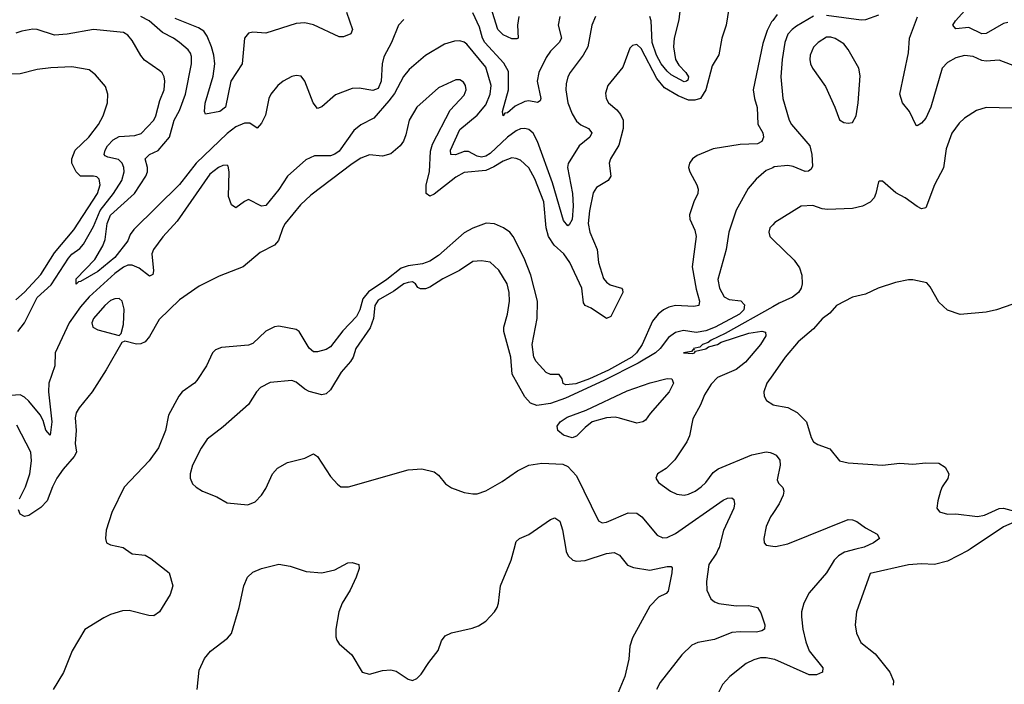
# Model space of a CAD drawing. Header units: inches. Extents: x 1694797 to 1849917, y 907313 to 1017959.
# Tile 401 of 656: x 1736508 to 1741074, y 989374 to 992455. Entities that reach past the tile are written whole.
import ezdxf

# ---------------------------------------------------------------- set-up
doc = ezdxf.new("R2010")
doc.units = ezdxf.units.IN
doc.header["$MEASUREMENT"] = 0
for name, color, linetype in [('B7938', 7, 'Continuous'), ('B7939', 7, 'Continuous'), ('B7948', 7, 'Continuous'), ('B7949', 7, 'Continuous')]:
    doc.layers.add(name, color=color, linetype=linetype)

msp = doc.modelspace()

# ---------------------------------------------------------------- linework, layer by layer
at = {"layer": 'B7938', "color": 5}
for points, elevation in [([(1736999.3, 990000), (1737030, 989978.4), (1737090, 989972.2), (1737116.7, 989956.7), (1737201, 989890), (1737218, 989830), (1737205.3, 989790), (1737157.1, 989710), (1737130, 989691.5), (1737106.7, 989693.3), (1737015.9, 989715.9), (1736985.4, 989714.6), (1736930, 989696.8), (1736898.4, 989681.6), (1736810, 989628.3), (1736751.2, 989528.8), (1736711.2, 989428.8), (1736663.6, 989350)], 820), ([(1737331.3, 989350), (1737341.2, 989438.8), (1737365.9, 989494.1), (1737392.5, 989527.5), (1737472.5, 989587.5), (1737491.1, 989610), (1737525.7, 989730), (1737547, 989830), (1737564.5, 989870), (1737590, 989894.4), (1737629.8, 989910.2), (1737710.3, 989930.3), (1737762, 989922), (1737836.5, 989896.5), (1737910, 989890.2), (1737970, 989903.8), (1738030, 989937.3), (1738050, 989938.9), (1738081, 989930), (1738083.1, 989910), (1738069.3, 989870), (1738040.2, 989810), (1738003, 989750), (1737987.8, 989710), (1737974, 989630), (1737973.9, 989593.9), (1737978.6, 989578.6), (1737990, 989562), (1738048.2, 989510), (1738096, 989430), (1738130, 989420.4), (1738190, 989438), (1738230, 989441.3), (1738254.6, 989434.6), (1738310, 989397.3), (1738330, 989390.7), (1738350, 989400.7), (1738370, 989420.7), (1738405.5, 989474.5), (1738449.6, 989530), (1738464.1, 989575.9), (1738481.4, 989598.6), (1738510, 989612.4), (1738606.2, 989633.8), (1738635.5, 989644.5), (1738670, 989666.4), (1738710.7, 989709.3), (1738723, 989730), (1738728, 989750), (1738738, 989830), (1738788, 989950), (1738800.9, 990000)], 820), ([(1739040.8, 990000), (1739042.4, 989990), (1739051.6, 989970), (1739073.4, 989950), (1739090, 989945.5), (1739130, 989948.1), (1739230, 989980.9), (1739265.2, 989985.2), (1739290, 989973.1), (1739326.9, 989926.9), (1739354.7, 989914.7), (1739430, 989903.4), (1739510, 989920.2), (1739530, 989919.3), (1739533.4, 989913.4), (1739532.6, 989890), (1739514.9, 989805.1), (1739505.5, 989794.5), (1739470, 989777.6), (1739430, 989735.4), (1739349.5, 989590), (1739337.8, 989550), (1739333.1, 989490), (1739314.9, 989410), (1739284, 989336)], 820), ([(1739747.5, 990000), (1739738.8, 989981.2), (1739703.5, 989930), (1739693.2, 989850), (1739695, 989810), (1739712.7, 989770), (1739730, 989756.2), (1739750, 989747.8), (1739830, 989736.9), (1739890, 989739), (1739930.3, 989730.3), (1739944.8, 989704.8), (1739963.1, 989650), (1739962, 989630), (1739950, 989621.6), (1739925.1, 989614.9), (1739850, 989617.5), (1739810, 989613.9), (1739730, 989581.1), (1739652.6, 989567.4), (1739624.7, 989555.3), (1739578.9, 989510), (1739478, 989382), (1739461.6, 989350)], 840), ([(1740000, 989490.4), (1739970, 989497), (1739944.1, 989495.9), (1739912.2, 989487.8), (1739876.4, 989470), (1739801.6, 989410), (1739767, 989373), (1739747.9, 989332.1), (1739754.6, 989230), (1739781.8, 989061.8), (1739779.6, 988990), (1739786, 988914), (1739796, 988870), (1739820.2, 988810), (1739818.5, 988750), (1739831.2, 988650), (1739841.5, 988630), (1739870, 988614.5), (1739970, 988607.7), (1740000, 988608.6)], 860)]:
    msp.add_lwpolyline(points, dxfattribs=dict(at, elevation=elevation))
at = {"layer": 'B7939', "color": 5}
for points, elevation in [([(1739815.5, 992624.5), (1739784.2, 992430), (1739765, 992370), (1739750, 992292), (1739719.1, 992240.9), (1739690.7, 992129.3), (1739665.4, 992090), (1739638.5, 992081.5), (1739610, 992082.8), (1739561.7, 992101.7), (1739498.5, 992138.5), (1739462.7, 992182.7), (1739390, 992320.9), (1739370, 992340.4), (1739350, 992335.8), (1739337.6, 992322.4), (1739304.8, 992235.2), (1739236, 992150), (1739224.8, 992115.2), (1739227.2, 992090), (1739238.7, 992070), (1739277.1, 992037.1), (1739294.9, 992014.9), (1739306.1, 991990), (1739306.7, 991950), (1739286.3, 991873.7), (1739248.1, 991810), (1739241.2, 991790), (1739250, 991729.6), (1739237.7, 991710), (1739182.7, 991677.3), (1739167.3, 991652.7), (1739150, 991569.4), (1739144.2, 991510), (1739151.7, 991470), (1739185.9, 991390), (1739193.1, 991330), (1739215.3, 991255.3), (1739230, 991237.5), (1739246.6, 991226.6), (1739299.1, 991210), (1739303.7, 991203.7), (1739304.9, 991190), (1739250, 991079.6), (1739230, 991069.7), (1739158.3, 991118.2), (1739130.5, 991130.5), (1739122.1, 991142.1), (1739114.6, 991210), (1739060.1, 991330), (1739031.5, 991370), (1738986, 991410), (1738959.9, 991450), (1738950.3, 991490), (1738938.1, 991610), (1738897.1, 991717.1), (1738868.6, 991768.6), (1738830, 991803.4), (1738810, 991812.1), (1738790, 991814), (1738750, 991799.3), (1738707.4, 991772.6), (1738670, 991756), (1738570, 991746.3), (1738530, 991725.2), (1738430, 991646.5), (1738410, 991636.8), (1738393.5, 991650), (1738392.8, 991690), (1738409.3, 991750), (1738413.9, 991846.1), (1738422, 991878), (1738503.9, 992036.1), (1738570, 992105.3), (1738578.2, 992130), (1738575.6, 992150), (1738566.3, 992166.3), (1738550, 992176), (1738530, 992176.8), (1738450, 992139.8), (1738350.3, 992050), (1738314.6, 991990), (1738299.3, 991920.7), (1738288.4, 991891.6), (1738272, 991870), (1738230, 991833.7), (1738190, 991822), (1738130, 991828.7), (1738090, 991812.4), (1738050, 991786.8), (1737858.7, 991641.3), (1737810, 991596.5), (1737740.1, 991510), (1737728.5, 991490), (1737707.8, 991432.2), (1737690.1, 991409.9), (1737623.5, 991376.5), (1737544.9, 991310), (1737433.9, 991266.1), (1737341, 991219), (1737250, 991156.8), (1737154.8, 991065.2), (1737110, 990987.1), (1737090, 990962.4), (1737070, 990952.8), (1737050, 990950.9), (1736996, 990964), (1736982, 990958), (1736910, 990831.8), (1736843.6, 990730), (1736783.7, 990656.3), (1736770, 990632), (1736765.7, 990610), (1736770.1, 990550), (1736765.2, 990490), (1736771, 990450), (1736760.4, 990430), (1736710, 990371.9), (1736681.1, 990330), (1736660.5, 990290), (1736635.5, 990224.5), (1736605.7, 990194.3), (1736550, 990156.4), (1736530, 990151.9), (1736510, 990163.1), (1736503.3, 990183.3)], 780), ([(1739576.1, 992550), (1739565.6, 992454.5), (1739543.5, 992370), (1739540.2, 992330), (1739550.1, 992270), (1739564.2, 992244.2), (1739597.6, 992210), (1739610.1, 992190), (1739605.9, 992174.1), (1739600.5, 992170), (1739590, 992167.5), (1739530, 992199), (1739510, 992216), (1739482.5, 992250), (1739461.4, 992290), (1739441.9, 992350), (1739436.6, 992450), (1739430, 992469.8)], 760), ([(1738822.2, 992470), (1738816.4, 992430), (1738820.4, 992370), (1738814.3, 992365.7), (1738790, 992366.8), (1738750, 992385.2), (1738725.7, 992410), (1738693.1, 992513.1)], 720), ([(1739177.7, 992470), (1739161.3, 992430), (1739143.2, 992330), (1739120.5, 992290), (1739060.8, 992210), (1739050.1, 992190), (1739042.4, 992157.6), (1739041.4, 992130), (1739050.6, 992070), (1739070, 992018.6), (1739090, 991985.4), (1739110, 991968.1), (1739146, 991950), (1739161.8, 991930), (1739152.9, 991910), (1739102.7, 991870), (1739051.4, 991788.6), (1739048.5, 991770), (1739071, 991650), (1739074.9, 991590), (1739070, 991529.4), (1739056.2, 991503.8), (1739050, 991499.7), (1739030, 991524.2), (1738979, 991699), (1738910, 991889.7), (1738890, 991929.8), (1738870, 991945.5), (1738850, 991950.6), (1738830, 991948.5), (1738810, 991940.2), (1738770, 991910.9), (1738690, 991835.4), (1738670, 991821.9), (1738650, 991818.1), (1738630, 991822.9), (1738590, 991843.5), (1738570, 991843.4), (1738528.5, 991828.5), (1738506.8, 991830), (1738506.2, 991850), (1738550, 991946.8), (1738630, 992012.3), (1738670, 992059.8), (1738689.9, 992110), (1738695, 992150), (1738670, 992235.4), (1738581.4, 992341.4), (1738570, 992351.3), (1738550, 992357.7), (1738524.3, 992355.7), (1738478.1, 992341.9), (1738390.6, 992289.4), (1738315, 992225), (1738288.8, 992191.2), (1738246.8, 992113.2), (1738220.5, 992079.5), (1738150, 991998), (1738090, 991967), (1738058, 991942), (1737990, 991846.1), (1737970, 991831.6), (1737950, 991824.5), (1737875.8, 991824.2), (1737834.6, 991805.4), (1737750.8, 991729.2), (1737710, 991667.4), (1737650, 991594.3), (1737630, 991591.2), (1737570, 991621.6), (1737550, 991613), (1737510, 991582.9), (1737490, 991597), (1737476.2, 991636.2), (1737479.9, 991750), (1737475.4, 991775.4), (1737470, 991781.1), (1737450, 991779.4), (1737430, 991769.8), (1737390, 991738.5), (1737238.4, 991521.6), (1737171.7, 991448.3), (1737129.3, 991390), (1737120.5, 991370), (1737129.1, 991290.9), (1737125.7, 991274.3), (1737110, 991266.6), (1737063, 991303), (1737030, 991317.6), (1737010, 991316.9), (1736990, 991308.4), (1736950, 991278.1), (1736829.8, 991170.2), (1736790, 991124.2), (1736737.8, 991050), (1736672.9, 990910), (1736671.7, 990850), (1736643.2, 990770), (1736642.3, 990730), (1736658, 990590), (1736650, 990529.4), (1736630, 990551.6), (1736616.7, 990596.7), (1736602.6, 990622.6), (1736550, 990687.3), (1736530, 990705.2), (1736510, 990715.5), (1736467.9, 990712.1)], 760), ([(1738290, 992455.4), (1738264.6, 992430), (1738233.2, 992350), (1738197.5, 992282.5), (1738189.1, 992250), (1738184.6, 992170), (1738170, 992136.3), (1738146.6, 992126.6), (1738083, 992137), (1738050, 992136.8), (1737972.5, 992107.5), (1737910, 992051.5), (1737890, 992044.2), (1737868.7, 992070), (1737830.7, 992170.7), (1737812.9, 992192.9), (1737790, 992196.4), (1737770, 992191.9), (1737730.3, 992170), (1737704.9, 992150), (1737673.2, 992110), (1737663.5, 992090), (1737647.7, 992012.3), (1737630, 991975.1), (1737610, 991952.7), (1737574.8, 991974.8), (1737550, 991974.7), (1737510, 991957.7), (1737470, 991927.5), (1737327.3, 991790), (1737249, 991691), (1737037.4, 991482.6), (1737020.4, 991459.6), (1737010.1, 991429.9), (1736950, 991352.5), (1736870, 991288), (1736790, 991241.5), (1736780.2, 991239.8), (1736770, 991228.4), (1736770, 991253.1), (1736856.7, 991343.3), (1736894, 991406), (1736904.4, 991435.6), (1736913.6, 991510), (1736930, 991548.4), (1737040.2, 991650), (1737093.5, 991730), (1737101.7, 991750), (1737101.5, 991770), (1737089.9, 991810.1), (1737110.5, 991829.5), (1737150.7, 991849.3), (1737203.6, 991910), (1737224, 991990), (1737250, 992033.4), (1737276.9, 992110), (1737304.6, 992250), (1737305.3, 992285.3), (1737300, 992300), (1737290, 992315.8), (1737248.8, 992350), (1737222, 992370), (1737170, 992396.5), (1737109, 992450), (1737070, 992470.7)], 740), ([(1740000, 992451.7), (1739995.1, 992444.9), (1739974.9, 992405.1), (1739955, 992345), (1739910.1, 992130), (1739915.1, 992090), (1739928.2, 992048.2), (1739931.5, 991971.5), (1739954, 991930), (1739956.8, 991910), (1739950.2, 991890), (1739930, 991879), (1739850, 991877), (1739723.7, 991856.3), (1739650, 991825.1), (1739628.5, 991810), (1739614.4, 991790), (1739610.4, 991770), (1739615.3, 991750), (1739648.7, 991690), (1739654, 991670), (1739652.2, 991650), (1739633.7, 991610), (1739614.4, 991550), (1739615.8, 991530), (1739639.3, 991479.3), (1739645.4, 991450), (1739626, 991310), (1739645.2, 991205.2), (1739660.6, 991150), (1739657, 991130), (1739634.7, 991125.3), (1739550, 991129.4), (1739518.4, 991121.6), (1739494.2, 991110), (1739469.4, 991090), (1739443.1, 991056.9), (1739394.9, 990950), (1739368.4, 990910), (1739346.2, 990890), (1739239.4, 990830), (1739150, 990789.4), (1739087.1, 990767.1), (1739041.6, 990761.6), (1739028.7, 990768.7), (1739023.8, 990790), (1739010, 990809.7), (1738970, 990810.6), (1738950, 990819.4), (1738902.9, 990870), (1738891.7, 990890), (1738885.5, 990950), (1738907.5, 991070), (1738909.9, 991150), (1738879.3, 991270), (1738847.5, 991350), (1738797.2, 991450), (1738780.8, 991470), (1738751.1, 991490), (1738710, 991509), (1738671.6, 991511.6), (1738610, 991489.2), (1738570, 991466.8), (1738450, 991362), (1738410, 991335.8), (1738376.9, 991323.1), (1738310, 991314.7), (1738276.8, 991303.2), (1738210.6, 991250), (1738126.2, 991193.8), (1738099.6, 991160.4), (1738085, 991110), (1738070, 991078.4), (1738006.6, 991013.4), (1737950, 990938.8), (1737930, 990925.7), (1737890, 990914.5), (1737870, 990915), (1737850, 990932.3), (1737803.6, 991010), (1737790, 991019.1), (1737710, 991034.8), (1737690, 991031.6), (1737650, 991011.7), (1737590, 990954.6), (1737570, 990945.8), (1737443.9, 990936.1), (1737416.1, 990923.9), (1737402, 990910), (1737374, 990850), (1737330, 990782), (1737319.3, 990770), (1737261.6, 990730), (1737246, 990710), (1737198.4, 990621.6), (1737183.9, 990550), (1737152.4, 990470), (1737108.6, 990410), (1736992.3, 990287.7), (1736935.8, 990170), (1736908.9, 990088.9), (1736905.7, 990050), (1736910.7, 990030), (1736930, 990020.3), (1736987.9, 990007.9), (1736999.3, 990000)], 820), ([(1738023.8, 992490), (1738051.4, 992410), (1738044, 992390), (1738010, 992376.3), (1737990, 992375.4), (1737870, 992430.8), (1737830, 992440.8), (1737790, 992437.6), (1737650, 992392.8), (1737590, 992396.9), (1737570, 992392.8), (1737550, 992369), (1737540.7, 992250), (1737487.5, 992170), (1737462, 992050), (1737436, 992030), (1737370, 992017.2), (1737365.1, 992030), (1737368.1, 992068.1), (1737405.9, 992194.1), (1737412.7, 992250), (1737408.7, 992290), (1737397.3, 992330), (1737378.3, 992378.3), (1737361.7, 992401.7), (1737336.8, 992416.8), (1737230, 992460.8)], 720), ([(1739013.4, 992470), (1739005.6, 992430), (1739020.2, 992370), (1739010.2, 992350), (1738970.2, 992310), (1738950, 992279.3), (1738915.8, 992210), (1738908.3, 992170), (1738924.6, 992090), (1738921.1, 992078.9), (1738910, 992071.5), (1738870, 992079.6), (1738850, 992076.4), (1738806.5, 992053.5), (1738770, 992023.8), (1738757.5, 992022.5), (1738749.8, 992009.8), (1738747.7, 992030), (1738774.9, 992130), (1738774.6, 992214.6), (1738753.5, 992253.5), (1738665.5, 992350), (1738654.9, 992370), (1738640.6, 992420.6), (1738610, 992487.4)], 740), ([(1736500.3, 991010), (1736530, 991050.2), (1736590, 991167.7), (1736653.9, 991226.1), (1736734.2, 991350), (1736750, 991367.5), (1736786.4, 991393.6), (1736804.9, 991415.1), (1736850, 991497), (1736881.7, 991570), (1736944, 991650), (1736981.4, 991710), (1736992.8, 991750), (1736991.8, 991770), (1736983.9, 991790), (1736966.8, 991806.8), (1736917.4, 991817.4), (1736904.5, 991824.5), (1736900.3, 991830), (1736904.9, 991850), (1736916.2, 991870), (1736942.3, 991897.7), (1736970, 991914), (1737042.3, 991917.7), (1737072, 991928), (1737129.8, 991990), (1737139.9, 992010), (1737158.8, 992081.2), (1737177.8, 992130), (1737181.2, 992170), (1737177.6, 992190), (1737168.9, 992208.9), (1737158.6, 992218.6), (1737087.4, 992267.4), (1737069.3, 992289.3), (1737030, 992358.5), (1737010, 992383.1), (1736990, 992395.7), (1736850, 992410.4), (1736728, 992388), (1736670, 992382.9), (1736590, 992409.8), (1736568.7, 992411.3), (1736517.7, 992402.3), (1736490, 992392.1)], 760), ([(1736490, 991156.4), (1736530, 991192.5), (1736605.7, 991274.3), (1736670, 991373.9), (1736759.7, 991480.3), (1736869.5, 991650), (1736881.8, 991690), (1736876.3, 991716.3), (1736865.9, 991725.9), (1736850, 991730.4), (1736789.9, 991729.9), (1736770, 991749.8), (1736750.4, 991790.4), (1736749.9, 991810), (1736765.8, 991850), (1736828.6, 991910), (1736874, 991970), (1736895.3, 992010), (1736915.3, 992070), (1736917.3, 992110), (1736905.6, 992145.6), (1736860, 992200), (1736830, 992223.1), (1736750, 992236.1), (1736652.5, 992232.5), (1736590, 992224), (1736510, 992204.2), (1736430, 992202.9)], 780), ([(1740000, 991769), (1739970, 991756.1), (1739924.2, 991715.8), (1739886.7, 991673.3), (1739830, 991571.6), (1739796.1, 991470), (1739785, 991390), (1739746, 991250), (1739753, 991210), (1739774.4, 991170), (1739797.7, 991157.7), (1739852, 991152), (1739870, 991133.1), (1739866.6, 991110), (1739846.4, 991090), (1739732.8, 991030), (1739690, 991012.6), (1739644.5, 991004.5), (1739586.2, 991013.8), (1739550, 991004.5), (1739517.7, 990982.3), (1739477.9, 990930), (1739456.8, 990910), (1739377, 990863), (1739217.2, 990782.8), (1739039.4, 990700.6), (1738970, 990676.4), (1738906.9, 990666.8), (1738877.6, 990677.6), (1738850, 990706), (1738792.1, 990812.1), (1738785.2, 990890), (1738754, 991010), (1738753.9, 991030), (1738770.6, 991090), (1738780.2, 991150), (1738778.6, 991190), (1738768.2, 991230), (1738730, 991293.7), (1738690, 991330.9), (1738650, 991337.7), (1738610, 991333.5), (1738547.2, 991292.8), (1738470, 991253.4), (1738410, 991215), (1738390, 991207.7), (1738367.3, 991207.3), (1738354.1, 991214.1), (1738344.2, 991230), (1738330, 991240.4), (1738310, 991237.3), (1738290, 991229.8), (1738243.3, 991196.7), (1738170, 991154.9), (1738155.4, 991130), (1738148.9, 991070), (1738133.8, 991026.2), (1738066.9, 990930), (1738055.3, 990890), (1738042.6, 990870), (1737998.9, 990821.1), (1737950, 990738.4), (1737930, 990720.7), (1737910, 990716), (1737850, 990731.1), (1737830, 990742), (1737790, 990775.1), (1737770, 990783.1), (1737670, 990772.4), (1737625.5, 990750), (1737606.4, 990730), (1737568.9, 990671.1), (1737452.3, 990567.7), (1737378.4, 990510), (1737350, 990469.3), (1737310, 990389.2), (1737298.4, 990350), (1737299.3, 990330), (1737310, 990304), (1737327.3, 990287.3), (1737356, 990270), (1737422.6, 990242.6), (1737470, 990214.9), (1737565.8, 990205.8), (1737599.5, 990220.5), (1737630, 990250.4), (1737650, 990282), (1737681.1, 990350), (1737704.1, 990375.9), (1737750, 990401.5), (1737830, 990422), (1737870, 990442), (1737890, 990430.7), (1737950, 990337.3), (1737981.3, 990301.3), (1737998, 990290), (1738033.2, 990290), (1738310, 990368.5), (1738373.4, 990373.4), (1738430, 990358.8), (1738450, 990342.8), (1738482.9, 990302.9), (1738510, 990284), (1738570, 990262.8), (1738610, 990256.3), (1738630, 990256.3), (1738670, 990270.5), (1738745.9, 990314.1), (1738816.6, 990363.4), (1738869.7, 990390.3), (1738930, 990399.5), (1739026.2, 990393.8), (1739050, 990384), (1739090, 990340.3), (1739192.3, 990132.3), (1739210, 990123.2), (1739230, 990125.6), (1739330, 990169.4), (1739370, 990167.5), (1739393.8, 990150), (1739465, 990065), (1739490, 990052.3), (1739510, 990054.3), (1739550, 990073.2), (1739770, 990227.2), (1739790, 990236.1), (1739810, 990238.4), (1739819.3, 990230), (1739822.7, 990210), (1739819.7, 990190), (1739772.5, 990087.5), (1739751.4, 990008.6), (1739747.5, 990000)], 840), ([(1740000, 991503.7), (1739987.6, 991490), (1739982, 991470), (1739986.4, 991450), (1740000, 991436.8)], 860), ([(1740000, 991124.2), (1739779.9, 991000.1), (1739714.3, 990970), (1739701.3, 990958.7), (1739674, 990950), (1739662.8, 990937.2), (1739633.4, 990930), (1739636, 990924), (1739630, 990924), (1739623.4, 990916.6), (1739586, 990910), (1739630, 990907.3), (1739638, 990910), (1739641.6, 990918.4), (1739689.3, 990929.3), (1739702, 990938), (1739744.7, 990950), (1739760.6, 990959.4), (1739890, 991001.5), (1739950, 991011.4), (1739966, 991006), (1739968.3, 990990), (1739943.6, 990950), (1739873.3, 990866.7), (1739830, 990833.7), (1739744.3, 990795.7), (1739714.5, 990765.5), (1739684.2, 990715.8), (1739665.6, 990670), (1739630, 990604.5), (1739614, 990526), (1739602.4, 990497.6), (1739545.7, 990414.3), (1739505.5, 990374.5), (1739466, 990350), (1739458.8, 990330), (1739471, 990310), (1739526.8, 990270), (1739555.8, 990255.8), (1739590, 990250.3), (1739610, 990255.5), (1739640.5, 990270), (1739668.3, 990290), (1739689.7, 990310), (1739723.5, 990356.5), (1739747.5, 990372.5), (1739902.8, 990437.2), (1739970, 990451.6), (1739988.8, 990448.8), (1740000, 990444)], 860), ([(1740000, 990808.7), (1739972.4, 990770), (1739959.3, 990730), (1739960.7, 990710), (1739970.8, 990690), (1740000, 990670.7)], 880), ([(1736506.9, 990233.1), (1736534.7, 990290), (1736555.9, 990350), (1736563.7, 990410), (1736559.8, 990450), (1736495.3, 990575.3)], 780), ([(1740000, 990165.8), (1739989.2, 990150), (1739970, 990105.2), (1739958.4, 990050), (1739960.7, 990030), (1739970, 990018.8), (1740000, 990014.8)], 860), ([(1738800.9, 990000), (1738810, 990035.5), (1738826.6, 990050), (1738870, 990067.7), (1738970, 990138), (1738990, 990145.3), (1739012.9, 990130), (1739025.8, 990090), (1739040.8, 990000)], 820)]:
    msp.add_lwpolyline(points, dxfattribs=dict(at, elevation=elevation))
for points, elevation in [([(1736970, 991162), (1736950, 991161.4), (1736930, 991153), (1736902.7, 991130), (1736850.2, 991070), (1736842.2, 991050), (1736846.9, 991030), (1736870, 991016.5), (1736970, 990991.3), (1736979.3, 991000.7), (1736990, 991042), (1736993.1, 991113.1), (1736984.2, 991150)], 780), ([(1739370, 990584.5), (1739290, 990608.4), (1739270, 990611.9), (1739230, 990609.8), (1739163.1, 990590), (1739130, 990564.2), (1739090, 990523.8), (1739070, 990516.8), (1739030, 990528.6), (1739004.1, 990550), (1738999.9, 990570), (1739013.9, 990590), (1739047.4, 990612.6), (1739134.9, 990645.1), (1739325.9, 990734.1), (1739431.7, 990771.7), (1739510, 990791.5), (1739532.7, 990790), (1739539.4, 990770), (1739520.2, 990730), (1739432, 990630), (1739410, 990599.1), (1739397.6, 990590)], 840)]:
    msp.add_lwpolyline(points, close=True, dxfattribs=dict(at, elevation=elevation))
at = {"layer": 'B7948', "color": 5}
for points, elevation in [([(1740385.6, 990000), (1740333.6, 989986.4), (1740305.2, 989970), (1740285.2, 989950), (1740249.3, 989890), (1740170, 989797.7), (1740143.8, 989750), (1740133.5, 989710), (1740133.4, 989686.6), (1740139.5, 989630), (1740154.1, 989570), (1740169.1, 989529.1), (1740232.2, 989450), (1740230.4, 989430), (1740202.6, 989417.4), (1740170, 989417.5), (1740010, 989488.2), (1740000, 989490.4)], 860), ([(1740915.8, 990000), (1740906.4, 989993.6), (1740810, 989945), (1740750, 989929.9), (1740690, 989932.9), (1740630, 989928.2), (1740452.5, 989887.5), (1740388.7, 989710), (1740382.6, 989650), (1740388.5, 989611.5), (1740408.1, 989568.1), (1740474.7, 989514.7), (1740544, 989430), (1740560.2, 989390), (1740559, 989370)], 880)]:
    msp.add_lwpolyline(points, dxfattribs=dict(at, elevation=elevation))
at = {"layer": 'B7949', "color": 5}
for points, elevation in [([(1741090, 992442), (1741070, 992437.4), (1740990, 992391.7), (1740970, 992389.9), (1740910, 992419), (1740850, 992412.1), (1740834.8, 992430), (1740847.6, 992450), (1740920.1, 992530)], 820), ([(1740020.3, 992479.7), (1740000, 992451.7)], 820), ([(1740190, 992471.5), (1740110, 992425), (1740089.7, 992410.3), (1740070, 992387.6), (1740055.8, 992350), (1740043.3, 992270), (1740037.9, 992190), (1740046.9, 992090), (1740076.9, 991990), (1740086.9, 991970), (1740172, 991870), (1740182.3, 991830), (1740184.2, 991775.8), (1740177.8, 991762.2), (1740166.5, 991753.5), (1740150, 991752), (1740095.1, 991775.1), (1740070, 991779.6), (1740007.7, 991772.3), (1740000, 991769)], 840), ([(1740490, 992476), (1740430, 992454.3), (1740410, 992452.5), (1740250, 992474.7)], 840), ([(1741135.8, 992235.8), (1741050, 992267.6), (1740990, 992262.3), (1740970, 992265.7), (1740930, 992284.2), (1740890, 992288.9), (1740850, 992278.2), (1740810, 992256.8), (1740786.3, 992230), (1740733.5, 992050), (1740710, 991998.7), (1740690, 991975.1), (1740670, 991962.7), (1740664.8, 991964.8), (1740634.3, 992030), (1740602.7, 992070), (1740589.8, 992110), (1740630, 992301), (1740635, 992370), (1740672, 992468)], 840), ([(1741110, 992044.8), (1740990, 992047.7), (1740945.6, 992034.4), (1740890, 991999.1), (1740864.7, 991975.3), (1740830.2, 991929.8), (1740804.2, 991855.8), (1740791.5, 991768.5), (1740750.1, 991689.9), (1740710, 991583.6), (1740690, 991578.7), (1740670, 991589.7), (1740614.5, 991630), (1740571.8, 991651.8), (1740510, 991707), (1740494, 991706), (1740490, 991704), (1740478.8, 991650), (1740470.2, 991630), (1740451.6, 991608.4), (1740416.5, 991590), (1740370, 991580.5), (1740254.6, 991574.6), (1740230, 991577.7), (1740187, 991593), (1740132, 991590), (1740010, 991514.7), (1740000, 991503.7)], 860), ([(1740000, 991436.8), (1740100, 991340), (1740124, 991304), (1740135.1, 991270), (1740137.4, 991230), (1740132.6, 991210), (1740119.8, 991190), (1740091.9, 991168.1), (1740030, 991141.2), (1740000, 991124.2)], 860), ([(1741150, 991147.9), (1741038, 991110), (1740990, 991099.1), (1740870, 991088.4), (1740810, 991107.9), (1740770, 991145.4), (1740730, 991217.4), (1740715, 991235), (1740649.5, 991249.5), (1740629.4, 991249.4), (1740570, 991236.8), (1740489, 991210.9), (1740430, 991182.4), (1740370, 991168.1), (1740295.6, 991130), (1740265.1, 991094.9), (1740230, 991068.3), (1740190, 991021.5), (1740118.9, 990961.1), (1740058, 990890), (1740000, 990808.7)], 880), ([(1740000, 990670.7), (1740001, 990670), (1740070, 990656.5), (1740114.3, 990634.3), (1740157.6, 990590), (1740178.4, 990518.4), (1740190, 990498.7), (1740210, 990484.9), (1740265.2, 990465.2), (1740310.2, 990410.3), (1740350, 990401.3), (1740510, 990389.2), (1740590, 990399.3), (1740650, 990394), (1740710, 990400.6), (1740770, 990399.6), (1740800, 990380), (1740816.9, 990350), (1740812.7, 990327.3), (1740786, 990290), (1740777.6, 990270), (1740765.2, 990225.2), (1740760.5, 990190), (1740773.5, 990173.5), (1740810, 990163.2), (1740850, 990163.8), (1740950, 990152.1), (1740982.3, 990157.7), (1741050, 990188.4), (1741070, 990190.3), (1741144.7, 990170)], 880), ([(1740000, 990444), (1740016.8, 990436.8), (1740032.6, 990412.6), (1740034, 990390), (1740021.5, 990321.5), (1740026.4, 990306.4), (1740047, 990287), (1740052.3, 990270), (1740048.3, 990250), (1740030.1, 990209.9), (1740000, 990165.8)], 860), ([(1740000, 990014.8), (1740013, 990013), (1740070, 990025.8), (1740350, 990137.6), (1740370, 990137.1), (1740390, 990128), (1740430, 990099.1), (1740484, 990070), (1740495.5, 990050), (1740467, 990030), (1740423.7, 990010), (1740385.6, 990000)], 860), ([(1741130.3, 990129.7), (1741070, 990104.2), (1740915.8, 990000)], 880)]:
    msp.add_lwpolyline(points, dxfattribs=dict(at, elevation=elevation))
at = {"layer": 'B7949', "color": 5, "elevation": 860}
msp.add_lwpolyline([(1740270, 992374), (1740250, 992373.4), (1740211.4, 992350), (1740190, 992327.1), (1740173.9, 992290), (1740171.8, 992270), (1740176, 992250), (1740184.5, 992230), (1740244.7, 992144.7), (1740288.5, 992050), (1740310, 991990.8), (1740330, 991978), (1740350, 991974.9), (1740370, 991979.1), (1740386.6, 992010), (1740396.5, 992070), (1740405.3, 992194.7), (1740400.3, 992230), (1740350, 992317.4), (1740330, 992343.1), (1740290, 992367.3)], close=True, dxfattribs=at)

doc.saveas('drawing.dxf')
